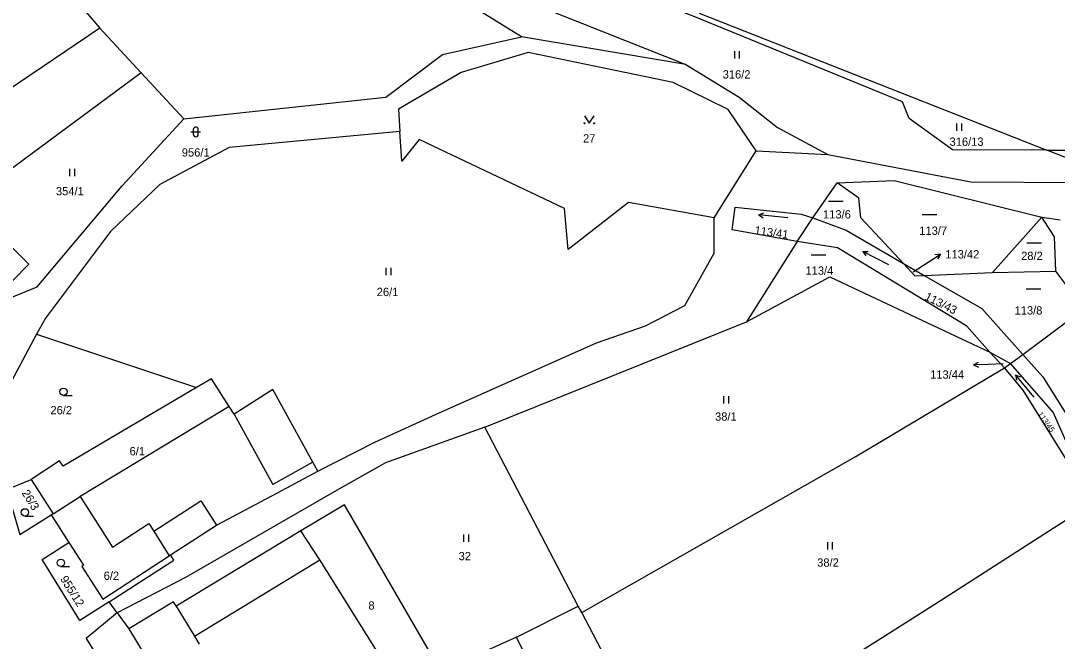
# Model space of a CAD drawing. Extents: x -7483133 to -743907, y -11317770 to -1129777.
# Drawn here: x -747829 to -747616.9, y -1130950.7 to -1130823.7 of the extents above; entities that cross this region are included whole.
import ezdxf

# ---------------------------------------------------------------- set-up
doc = ezdxf.new("R2010")
doc.units = 0
for name, color, linetype in [('Hranice parcel', 7, 'Continuous'), ('Parcelní čísla', 7, 'Continuous'), ('Pop  PČ popisy', 7, 'Continuous'), ('Vnitřní kresba', 7, 'Continuous'), ('Značky kultur', 7, 'Continuous')]:
    doc.layers.add(name, color=color, linetype=linetype)

msp = doc.modelspace()

# ---------------------------------------------------------------- linework, layer by layer
at = {"layer": 'Hranice parcel'}
for p, q in [((-747820.55, -1130816.09), (-747812.81, -1130825.22)), ((-747690.17, -1130822.16), (-747619.1, -1130850.16)), ((-747812.81, -1130825.22), (-747804.38, -1130834.32)), ((-747692.92, -1130832.64), (-747726.57, -1130826.97)), ((-747804.38, -1130834.32), (-747840.03, -1130860.79)), ((-747804.38, -1130834.32), (-747795.63, -1130843.76)), ((-747687.14, -1130864.03), (-747678.53, -1130850.34)), ((-747678.53, -1130850.34), (-747663.88, -1130851.09)), ((-747606.08, -1130855.29), (-747619.1, -1130850.16)), ((-747666.96, -1130864.06), (-747662, -1130856.84)), ((-747620.11, -1130863.87), (-747630.22, -1130875.23)), ((-747620.11, -1130863.87), (-747616.32, -1130864.44)), ((-747670.15, -1130868.87), (-747666.96, -1130864.06)), ((-747670.15, -1130868.87), (-747680.49, -1130885.34)), ((-747648.43, -1130873.34), (-747644.19, -1130875.8)), ((-747644.19, -1130875.8), (-747630.22, -1130875.23)), ((-747630.22, -1130875.23), (-747617.27, -1130874.92)), ((-747611.5, -1130882.62), (-747617.27, -1130874.92)), ((-747624, -1130891.96), (-747611.5, -1130882.62)), ((-747734.07, -1130906.85), (-747680.49, -1130885.34)), ((-747825.73, -1130887.83), (-747834.6, -1130904.4)), ((-747825.73, -1130887.83), (-747793.01, -1130898.76)), ((-747627.71, -1130894.75), (-747630.73, -1130891.53)), ((-747630.73, -1130891.53), (-747626.52, -1130893.83)), ((-747626.52, -1130893.83), (-747624, -1130891.96)), ((-747627.71, -1130894.75), (-747626.52, -1130893.83)), ((-747714.93, -1130943.52), (-747734.07, -1130906.85)), ((-747831.83, -1130919.6), (-747826.88, -1130917.6)), ((-747826.88, -1130917.6), (-747822.35, -1130924.58)), ((-747822.35, -1130924.58), (-747822.73, -1130924.82)), ((-747822.73, -1130924.82), (-747819.12, -1130930.45)), ((-747810.2, -1130931.39), (-747802.76, -1130926.61)), ((-747798.33, -1130933.02), (-747788.95, -1130926.93)), ((-747798.61, -1130933.2), (-747798.33, -1130933.02)), ((-747797.65, -1130934.06), (-747798.33, -1130933.02)), ((-747810.92, -1130942.58), (-747797.65, -1130934.06)), ((-747809.25, -1130944.84), (-747810.92, -1130942.58)), ((-747727.56, -1130949.81), (-747714.93, -1130943.52)), ((-747714.21, -1130944.8), (-747714.93, -1130943.52)), ((-747809.25, -1130944.84), (-747806.85, -1130948.1)), ((-747699.04, -1130973.8), (-747714.21, -1130944.8))]:
    msp.add_line(p, q, dxfattribs=at)
for points in [[(-747726.57, -1130826.97), (-747749.62, -1130812.66), (-747757.07, -1130798.44), (-747753.28, -1130789.29)], [(-747751.97, -1130797.81), (-747746.34, -1130810.93), (-747722.32, -1130820.98), (-747692.92, -1130832.64)], [(-747619.1, -1130850.16), (-747638.4, -1130850.1), (-747647.23, -1130843.67), (-747648.62, -1130840.27), (-747691.42, -1130822.76), (-747716.64, -1130813.01), (-747715.36, -1130812.23)], [(-747619.1, -1130850.16), (-747610.15, -1130850.19), (-747604.68, -1130817.79)], [(-747812.81, -1130825.22), (-747848.46, -1130849.27), (-747866.39, -1130861.37), (-747873.03, -1130866.5)], [(-747795.63, -1130843.76), (-747754.3, -1130839.33), (-747742.68, -1130830.62), (-747726.57, -1130826.97)], [(-747678.53, -1130850.34), (-747684.28, -1130841.87), (-747695.55, -1130836.35), (-747725.17, -1130830.16), (-747738.86, -1130834.29), (-747751.71, -1130841.81), (-747751.43, -1130846.33)], [(-747692.92, -1130832.64), (-747682.03, -1130839.3), (-747674.17, -1130845.51), (-747663.88, -1130851.09)], [(-747831.64, -1130880.59), (-747825.65, -1130878.15), (-747808.21, -1130857.46), (-747795.63, -1130843.76)], [(-747751.43, -1130846.33), (-747786.35, -1130849.61), (-747800.53, -1130857.22), (-747810.62, -1130866.79), (-747823.91, -1130884.54), (-747825.73, -1130887.83)], [(-747687.14, -1130864.03), (-747704.65, -1130860.86), (-747717, -1130870.51), (-747717.72, -1130862.13), (-747747.45, -1130847.99), (-747751.02, -1130852.43), (-747751.43, -1130846.33)], [(-747663.88, -1130851.09), (-747634.6, -1130856.66), (-747613, -1130856.77), (-747606.08, -1130855.29)], [(-747662, -1130856.84), (-747650.32, -1130856.36), (-747620.11, -1130863.87)], [(-747648.43, -1130873.34), (-747657.11, -1130864.01), (-747657.53, -1130859.98), (-747662, -1130856.84)], [(-747830.59, -1130876.82), (-747827.3, -1130873.5), (-747840.03, -1130860.79)], [(-747670.15, -1130868.87), (-747683.44, -1130866.5), (-747682.82, -1130861.87), (-747669.33, -1130863.29), (-747666.96, -1130864.06)], [(-747617.27, -1130874.92), (-747617.49, -1130867.91), (-747620.11, -1130863.87)], [(-747768.2, -1130915.84), (-747756.58, -1130909.94), (-747744.11, -1130904.25), (-747711.23, -1130889.62), (-747701.16, -1130886.13), (-747693.1, -1130881.99), (-747687.11, -1130871.26), (-747687.14, -1130864.03)], [(-747666.96, -1130864.06), (-747660.13, -1130866.55), (-747648.43, -1130873.34)], [(-747630.73, -1130891.53), (-747635.43, -1130886.18), (-747661.9, -1130870.18), (-747670.15, -1130868.87)], [(-747648.43, -1130873.34), (-747646.1, -1130875.88), (-747644.19, -1130875.8)], [(-747680.49, -1130885.34), (-747663.47, -1130876.12), (-747630.73, -1130891.53)], [(-747644.19, -1130875.8), (-747632.37, -1130882.58), (-747624, -1130891.96)], [(-747624, -1130891.96), (-747619.89, -1130896.55), (-747605.27, -1130919.98)], [(-747714.21, -1130944.8), (-747658.27, -1130912.95), (-747627.71, -1130894.75)], [(-747609.63, -1130922.29), (-747623.92, -1130899.27), (-747627.71, -1130894.75)], [(-747609.63, -1130922.29), (-747617.8, -1130903.81), (-747626.52, -1130893.83)], [(-747786.33, -1130902.63), (-747789.93, -1130896.95), (-747793.01, -1130898.76)], [(-747793.01, -1130898.76), (-747820.31, -1130914.83), (-747821.04, -1130913.77), (-747826.88, -1130917.6)], [(-747768.2, -1130915.84), (-747769.2, -1130914.03), (-747777.39, -1130899.14), (-747785.31, -1130904.19), (-747786.33, -1130902.63)], [(-747734.07, -1130906.85), (-747754.36, -1130914.15), (-747764.38, -1130919.82), (-747795.26, -1130937.61), (-747809.25, -1130944.84)], [(-747788.95, -1130926.93), (-747776.49, -1130920.27), (-747768.2, -1130915.84)], [(-747831.83, -1130919.6), (-747829.18, -1130928.84), (-747822.73, -1130924.82)], [(-747822.35, -1130924.58), (-747816.84, -1130921.05), (-747810.2, -1130931.39)], [(-747743.01, -1130956.84), (-747745.82, -1130951.95), (-747762.77, -1130922.74), (-747771.66, -1130928.1), (-747797.2, -1130943.47), (-747797.72, -1130942.61), (-747806.85, -1130948.1)], [(-747802.76, -1130926.61), (-747801.79, -1130928.13), (-747792.11, -1130921.93), (-747788.95, -1130926.93)], [(-747696.99, -1130975.53), (-747672.66, -1130962.51), (-747641.8, -1130942.93), (-747609.63, -1130922.29)], [(-747810.92, -1130942.58), (-747816.91, -1130946.43), (-747824.59, -1130933.96), (-747819.12, -1130930.45)], [(-747819.12, -1130930.45), (-747816.13, -1130935.12), (-747816.51, -1130935.36), (-747812.22, -1130942.04), (-747798.61, -1130933.2)], [(-747809.25, -1130944.84), (-747815.62, -1130950.1), (-747806.65, -1130964.52), (-747799.54, -1130960.27)], [(-747806.85, -1130948.1), (-747801.65, -1130956.79), (-747799.54, -1130960.27)], [(-747727.56, -1130949.81), (-747733.16, -1130952.36), (-747743.01, -1130956.84)], [(-747727.55, -1130984.01), (-747731.13, -1130976.23), (-747723.26, -1130972.63), (-747717.69, -1130970.09), (-747727.56, -1130949.81)]]:
    msp.add_lwpolyline(points, dxfattribs=at)
at = {"layer": 'Pop  PČ popisy'}
for p, q in [((-747643.37, -1130873.12), (-747640.85, -1130871.49)), ((-747640.85, -1130871.49), (-747641.97, -1130871.61)), ((-747640.85, -1130871.49), (-747641.42, -1130872.45)), ((-747646.42, -1130875.1), (-747643.37, -1130873.12)), ((-747634.05, -1130894.11), (-747633.07, -1130893.58)), ((-747631.05, -1130894.01), (-747634.05, -1130894.11)), ((-747634.05, -1130894.11), (-747633.03, -1130894.58)), ((-747627.99, -1130893.91), (-747631.05, -1130894.01))]:
    msp.add_line(p, q, dxfattribs=at)
at = {"layer": 'Vnitřní kresba'}
for p, q in [((-747786.33, -1130902.63), (-747816.84, -1130921.05)), ((-747785.31, -1130904.19), (-747777.39, -1130918.63)), ((-747769.2, -1130914.03), (-747777.39, -1130918.63)), ((-747801.79, -1130928.13), (-747798.61, -1130933.2)), ((-747767.79, -1130934.01), (-747771.66, -1130928.1)), ((-747793.47, -1130949.63), (-747767.79, -1130934.01)), ((-747753.68, -1130956.54), (-747767.79, -1130934.01)), ((-747797.2, -1130943.47), (-747793.47, -1130949.63)), ((-747793.47, -1130949.63), (-747792.49, -1130951.26))]:
    msp.add_line(p, q, dxfattribs=at)
at = {"layer": 'Značky kultur'}
for p, q in [((-747682.93, -1130831.43), (-747682.93, -1130829.93)), ((-747681.93, -1130831.43), (-747681.93, -1130829.93)), ((-747637.49, -1130846.23), (-747637.49, -1130844.73)), ((-747636.49, -1130846.23), (-747636.49, -1130844.73)), ((-747794.18, -1130846.44), (-747792.18, -1130846.44)), ((-747793.68, -1130845.94), (-747793.68, -1130846.94)), ((-747792.68, -1130846.94), (-747792.68, -1130845.94)), ((-747818.95, -1130855.49), (-747818.95, -1130853.99)), ((-747817.95, -1130855.49), (-747817.95, -1130853.99)), ((-747663.77, -1130860.61), (-747660.77, -1130860.61)), ((-747678.02, -1130863.41), (-747677, -1130863.01)), ((-747672.05, -1130864.03), (-747678.02, -1130863.41)), ((-747678.02, -1130863.41), (-747677.1, -1130864.01)), ((-747644.55, -1130863.36), (-747641.55, -1130863.36)), ((-747623.17, -1130869.11), (-747620.17, -1130869.11)), ((-747667.28, -1130871.61), (-747664.28, -1130871.61)), ((-747651.4, -1130873.63), (-747656.74, -1130870.9)), ((-747656.74, -1130870.9), (-747656.1, -1130871.79)), ((-747656.74, -1130870.9), (-747655.65, -1130870.9)), ((-747754.2, -1130875.77), (-747754.2, -1130874.27)), ((-747753.2, -1130875.77), (-747753.2, -1130874.27)), ((-747623.28, -1130878.56), (-747620.28, -1130878.56)), ((-747621.66, -1130900.75), (-747625.51, -1130896.15)), ((-747625.51, -1130896.15), (-747625.27, -1130897.22)), ((-747625.51, -1130896.15), (-747624.5, -1130896.58)), ((-747820.23, -1130900.36), (-747818.48, -1130900.36)), ((-747685.15, -1130901.99), (-747685.15, -1130900.49)), ((-747684.15, -1130901.99), (-747684.15, -1130900.49)), ((-747828.13, -1130925.05), (-747826.38, -1130925.05)), ((-747738.33, -1130930.36), (-747738.33, -1130928.86)), ((-747737.33, -1130930.36), (-747737.33, -1130928.86)), ((-747663.89, -1130931.87), (-747663.89, -1130930.37)), ((-747662.89, -1130931.87), (-747662.89, -1130930.37)), ((-747820.78, -1130935.39), (-747819.03, -1130935.39))]:
    msp.add_line(p, q, dxfattribs=at)
msp.add_lwpolyline([(-747713.68, -1130843.16), (-747712.68, -1130844.66), (-747711.68, -1130843.16)], dxfattribs=at)
for centre, radius in [((-747713.68, -1130844.66), 0.1), ((-747711.68, -1130844.66), 0.1), ((-747820.23, -1130899.61), 0.75), ((-747828.13, -1130924.3), 0.75), ((-747820.78, -1130934.64), 0.75)]:
    msp.add_circle(centre, radius, dxfattribs=at)
for centre, start, end in [((-747793.18, -1130845.94), 0, 180), ((-747793.18, -1130846.94), 180, 359.9879)]:
    msp.add_arc(centre, 0.5, start, end, dxfattribs=at)

# ---------------------------------------------------------------- texts
at = {"layer": 'Parcelní čísla'}
for s, p in [('316/2', (-747685.39, -1130835.52)), ('27', (-747713.96, -1130848.62)), ('316/13', (-747638.98, -1130849.29)), ('956/1', (-747796.03, -1130851.49)), ('354/1', (-747821.78, -1130859.42)), ('113/6', (-747664.86, -1130864.16)), ('113/7', (-747645.17, -1130867.51)), ('113/42', (-747639.85, -1130872.34)), ('28/2', (-747624.34, -1130872.66)), ('113/4', (-747668.45, -1130875.67)), ('26/1', (-747756.16, -1130880.04)), ('113/8', (-747625.68, -1130883.82)), ('113/44', (-747642.95, -1130896.95)), ('26/2', (-747822.91, -1130904.23)), ('38/1', (-747686.95, -1130905.54)), ('6/1', (-747806.72, -1130912.63)), ('32', (-747739.41, -1130934.1)), ('38/2', (-747666.06, -1130935.42)), ('6/2', (-747812.02, -1130938.12)), ('8', (-747757.86, -1130944.2))]:
    msp.add_text(s, height=1.7, dxfattribs=at).set_placement(p)
for s, height, rotation, p in [('113/41', 1.7, 352, (-747678.95, -1130867.36)), ('113/43', 1.7, 333, (-747644.22, -1130880.69)), ('113/45', 1.14, 306, (-747621.03, -1130904.24)), ('26/3', 1.7, 302, (-747828.86, -1130920.32)), ('955/12', 1.7, 302, (-747820.99, -1130937.92))]:
    msp.add_text(s, height=height, rotation=rotation, dxfattribs=at).set_placement(p)

doc.saveas('drawing.dxf')
